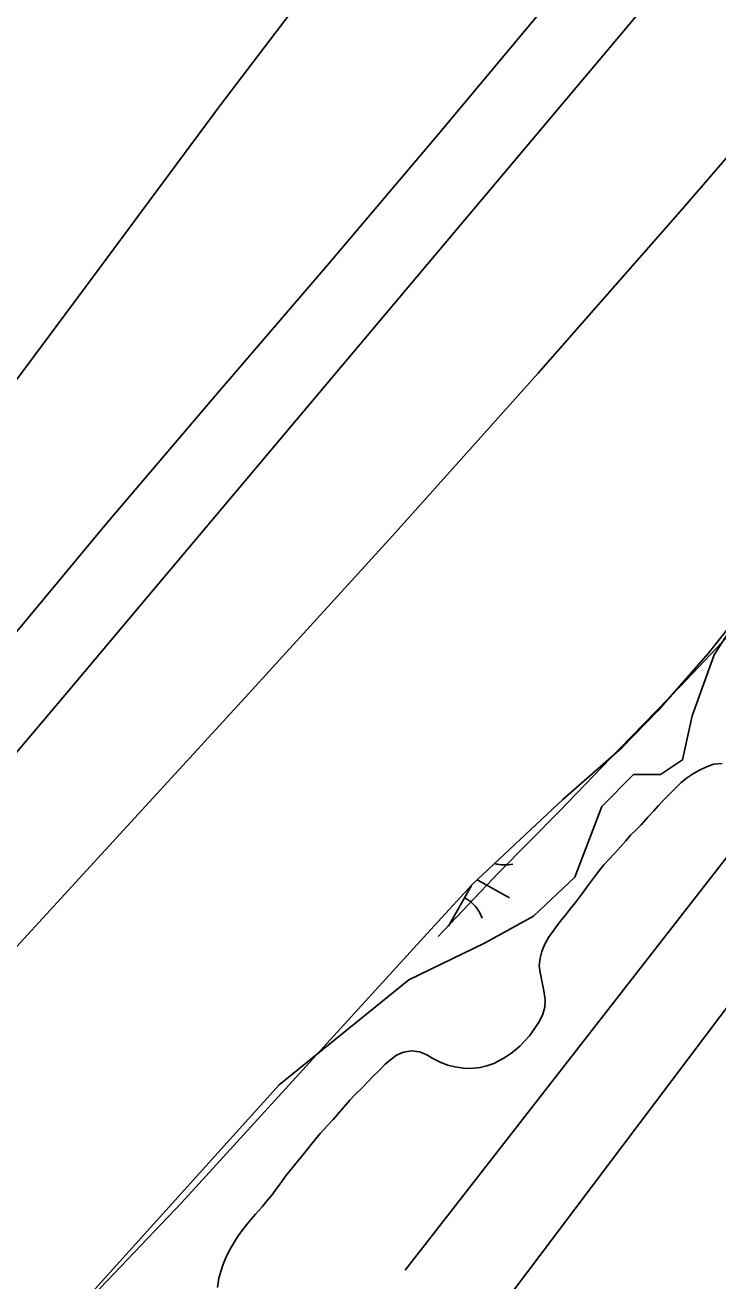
# Model space of a CAD drawing. Extents: x 3913936 to 3933962, y 195330 to 217741.
# Drawn here: x 3922799 to 3923117, y 199912 to 200489 of the extents above; entities that cross this region are included whole.
import ezdxf

# ---------------------------------------------------------------- set-up
doc = ezdxf.new("R2010")
doc.units = 0
for name, color, linetype in [('V-RIVR-EDGE', 7, 'Continuous'), ('V-RRAP-FSHR', 7, 'Continuous'), ('V-TOPO-DPTH', 7, 'Continuous'), ('V-TOPO-MINR', 7, 'Continuous'), ('V-TOPO-SHOR', 7, 'Continuous'), ('V-UTIL-LINE', 7, 'Continuous'), ('V-WETL-SWMP', 7, 'Continuous')]:
    doc.layers.add(name, color=color, linetype=linetype)

msp = doc.modelspace()

# ---------------------------------------------------------------- linework, layer by layer
at = {"layer": 'V-RIVR-EDGE'}
msp.add_lwpolyline([(3923413.52, 200590.76), (3923328.14, 200486.28), (3923292.19, 200418.88), (3923284.33, 200394.16), (3923225.91, 200337.99), (3923176.48, 200284.07), (3923157.38, 200254.86), (3923150.64, 200241.38), (3923131.55, 200224.53), (3923115.82, 200199.81), (3923105.71, 200171.73), (3923101.21, 200151.51), (3923091.1, 200144.77), (3923078.75, 200144.77), (3923064.14, 200130.16), (3923051.78, 200097.58), (3923032.69, 200079.61), (3923010.22, 200067.25), (3922975.39, 200050.4), (3922915.85, 200002.09), (3922760.82, 199830.21)], dxfattribs=at)
at = {"layer": 'V-RRAP-FSHR'}
msp.add_lwpolyline([(3923354.41, 200493.48), (3923330.62, 200461.33), (3923306.83, 200429.17), (3923282.85, 200397.16), (3923258.52, 200365.42), (3923234.18, 200333.67), (3923208.83, 200302.73), (3923182.44, 200272.68), (3923155.23, 200243.36), (3923127.68, 200214.36), (3923100.29, 200185.46), (3923072.29, 200156.64), (3923044.53, 200127.85), (3923016.74, 200099.77), (3922988.95, 200070.3)], dxfattribs=at)
at = {"layer": 'V-TOPO-DPTH'}
for points in [[(3922361.53, 199799.36), (3922529.74, 199978.99), (3922530.89, 199980.21), (3922533.22, 199982.63), (3922535.56, 199985.03), (3922536.69, 199986.28), (3922538.81, 199988.87), (3922633.99, 200113.31), (3922682.47, 200176.96), (3922730.76, 200240.75), (3922778.8, 200304.74), (3922826.65, 200368.87), (3922888.63, 200452.3), (3922926.71, 200502.72), (3922965.3, 200552.73), (3923004.68, 200602.13), (3923044.56, 200651.13), (3923123.14, 200746.12), (3923126.13, 200749.7), (3923128.14, 200752.08), (3923130.06, 200754.52), (3923886.98, 201642.64)], [(3923886.98, 201642.64), (3923130.06, 200754.52), (3923128.14, 200752.08), (3923126.13, 200749.7), (3923123.14, 200746.12), (3923044.56, 200651.13), (3923004.68, 200602.13), (3922965.3, 200552.73), (3922926.71, 200502.72), (3922888.63, 200452.3), (3922826.65, 200368.87), (3922778.8, 200304.74), (3922730.76, 200240.75), (3922682.47, 200176.96), (3922633.99, 200113.31), (3922538.81, 199988.87), (3922536.69, 199986.28), (3922535.56, 199985.03), (3922533.22, 199982.63), (3922530.89, 199980.21), (3922529.74, 199978.99), (3922361.53, 199799.36)], [(3923572.36, 200998.52), (3923503.91, 200907.2), (3923435.27, 200816.03), (3923326.2, 200671.67), (3923311.77, 200652.93), (3923297.12, 200634.37), (3923282.13, 200616.08), (3923266.93, 200597.97), (3923166.97, 200481.11), (3923101.22, 200405.05), (3923034.94, 200329.46), (3922967.87, 200254.57), (3922900.28, 200180.15), (3922705.27, 199967.65), (3922675.93, 199934.9), (3922647.14, 199901.69), (3922619.17, 199867.8), (3922591.73, 199833.44), (3922552.62, 199783.23), (3922506.1, 199723.37), (3922459.66, 199663.45), (3922413.34, 199603.44), (3922367.1, 199543.37), (3922084.4, 199175.27)], [(3922148.48, 199366.57), (3922552.04, 199898.75), (3922570.26, 199922.71), (3922588.51, 199946.64), (3922606.81, 199970.53), (3922625.15, 199994.39), (3922688.22, 200076.25), (3922736.83, 200138.24), (3922786.12, 200199.67), (3922836.45, 200260.25), (3922887.47, 200320.27), (3922938.76, 200380.07), (3922989.72, 200440.16), (3923040.17, 200500.67), (3923090.29, 200561.46), (3923185.73, 200678.2), (3923195.93, 200690.87), (3923206, 200703.64), (3923215.88, 200716.57), (3923225.63, 200729.59), (3923304.51, 200836.62), (3923353.97, 200902.94), (3923403.94, 200968.88)], [(3923403.94, 200968.88), (3923353.97, 200902.94), (3923304.51, 200836.62), (3923225.63, 200729.59), (3923215.88, 200716.57), (3923206, 200703.64), (3923195.93, 200690.87), (3923185.73, 200678.2), (3923090.29, 200561.46), (3923040.17, 200500.67), (3922989.72, 200440.16), (3922938.76, 200380.07), (3922887.47, 200320.27), (3922836.45, 200260.25), (3922786.12, 200199.67), (3922736.83, 200138.24), (3922688.22, 200076.25), (3922625.15, 199994.39), (3922606.81, 199970.53), (3922588.51, 199946.64), (3922570.26, 199922.71), (3922552.04, 199898.75), (3922148.48, 199366.57)]]:
    msp.add_lwpolyline(points, dxfattribs=at)
at = {"layer": 'V-TOPO-MINR'}
for points in [[(3922361.53, 199799.36), (3922529.74, 199978.99), (3922530.89, 199980.21), (3922533.22, 199982.63), (3922535.56, 199985.03), (3922536.69, 199986.28), (3922538.81, 199988.87), (3922633.99, 200113.31), (3922682.47, 200176.96), (3922730.76, 200240.75), (3922778.8, 200304.74), (3922826.65, 200368.87), (3922888.63, 200452.3), (3922926.71, 200502.72), (3922965.3, 200552.73), (3923004.68, 200602.13), (3923044.56, 200651.13), (3923123.14, 200746.12), (3923126.13, 200749.7), (3923128.14, 200752.08), (3923130.06, 200754.52), (3923886.98, 201642.64)], [(3922791.58, 200150.77), (3922819.12, 200183.45), (3922846.65, 200216.14), (3922874.16, 200248.85), (3923197.14, 200633.12), (3923216.84, 200656.77), (3923236.39, 200680.55), (3923255.73, 200704.5), (3923274.93, 200728.56), (3923293.99, 200752.74), (3923313.03, 200776.93), (3923332.03, 200801.15), (3923351.01, 200825.4), (3923855.49, 201471.09)], [(3922084.4, 199175.27), (3922367.1, 199543.37), (3922413.34, 199603.44), (3922459.66, 199663.45), (3922506.1, 199723.37), (3922552.62, 199783.23), (3922591.73, 199833.44), (3922619.17, 199867.8), (3922647.14, 199901.69), (3922675.93, 199934.9), (3922705.27, 199967.65), (3922900.28, 200180.15), (3922967.87, 200254.57), (3923034.94, 200329.46), (3923101.22, 200405.05), (3923166.97, 200481.11), (3923266.93, 200597.97), (3923282.13, 200616.08), (3923297.12, 200634.37), (3923311.77, 200652.93), (3923326.2, 200671.67), (3923435.27, 200816.03), (3923503.91, 200907.2), (3923572.36, 200998.52)], [(3922148.48, 199366.57), (3922552.04, 199898.75), (3922570.26, 199922.71), (3922588.51, 199946.64), (3922606.81, 199970.53), (3922625.15, 199994.39), (3922688.22, 200076.25), (3922736.83, 200138.24), (3922786.12, 200199.67), (3922836.45, 200260.25), (3922887.47, 200320.27), (3922938.76, 200380.07), (3922989.72, 200440.16), (3923040.17, 200500.67), (3923090.29, 200561.46), (3923185.73, 200678.2), (3923195.93, 200690.87), (3923206, 200703.64), (3923215.88, 200716.57), (3923225.63, 200729.59), (3923304.51, 200836.62), (3923353.97, 200902.94), (3923403.94, 200968.88)]]:
    msp.add_lwpolyline(points, dxfattribs=at)
at = {"layer": 'V-TOPO-SHOR'}
for points in [[(3922931.71, 199976.12), (3922934.64, 199979.67), (3922937.83, 199983.15), (3922940.6, 199986.1), (3922942.58, 199988.35), (3922945.51, 199991.82), (3922948.27, 199994.94), (3922950.6, 199997.46), (3922953.96, 200000.75), (3922956.38, 200003.27), (3922959.05, 200006.05), (3922961.73, 200008.73), (3922964.49, 200011.51), (3922967.17, 200013.77), (3922969.76, 200015.77), (3922972.95, 200017.07), (3922976.85, 200017.77), (3922980.31, 200017.18), (3922983.34, 200015.98), (3922986.46, 200014.17), (3922990.18, 200012.27), (3922993.39, 200011.16), (3922996.51, 200010.39), (3923000.58, 200009.71), (3923003.6, 200009.54), (3923008.27, 200009.99), (3923011.3, 200010.86), (3923014.5, 200011.91), (3923018.73, 200014.17), (3923021.67, 200016.08), (3923024.26, 200018.08), (3923026.59, 200020.08), (3923028.75, 200022.25), (3923030.9, 200024.68), (3923033.06, 200027.62), (3923035.12, 200030.92), (3923036.93, 200034.12), (3923037.87, 200037.85), (3923038.04, 200041.22), (3923037.42, 200045.37), (3923036.54, 200049.87), (3923035.75, 200053.67), (3923035.31, 200056.79), (3923035.73, 200060.33), (3923036.59, 200063.37), (3923037.79, 200066.48), (3923039.69, 200069.78), (3923042.02, 200073.16), (3923044.86, 200076.97), (3923047.27, 200080.01), (3923049.26, 200082.52), (3923052.45, 200086.6), (3923055.29, 200090.24), (3923057.96, 200094.05), (3923060.81, 200097.69), (3923063.22, 200100.9), (3923065.12, 200103.24), (3923067.53, 200105.93), (3923069.95, 200108.45), (3923072.88, 200111.66), (3923075.21, 200114.35), (3923077.37, 200116.86), (3923079.7, 200119.21), (3923082.2, 200121.72), (3923085.21, 200125.19), (3923087.98, 200128.14), (3923090.22, 200130.57), (3923092.46, 200133), (3923095.22, 200135.69), (3923097.73, 200138.2), (3923100.66, 200141.07), (3923102.99, 200143.06), (3923105.75, 200144.97), (3923108.69, 200146.71), (3923111.89, 200148.19), (3923115.52, 200149.5), (3923119.41, 200149.94)], [(3922887.43, 199908.86), (3922888.11, 199913.1), (3922889.05, 199916.22), (3922890, 199919.16), (3922891.54, 199922.97), (3922893.26, 199926.52), (3922895.07, 199929.47), (3922897.05, 199932.59), (3922899.12, 199935.54), (3922902.14, 199939.35), (3922904.98, 199942.65), (3922908, 199946.03), (3922910.5, 199949.07), (3922912.49, 199951.32), (3922914.73, 199954.53), (3922916.8, 199957.22), (3922918.69, 199959.99), (3922920.85, 199962.68), (3922923.35, 199965.71), (3922925.59, 199968.49), (3922928.18, 199971.7), (3922931.71, 199976.12)]]:
    msp.add_lwpolyline(points, dxfattribs=at)
at = {"layer": 'V-UTIL-LINE'}
for points in [[(3924418.51, 201773.34), (3922973.72, 199916.81)], [(3922166.91, 198676.44), (3922606.64, 199354.27), (3923719.03, 200830.83), (3923718.13, 200956.52)]]:
    msp.add_lwpolyline(points, dxfattribs=at)
at = {"layer": 'V-WETL-SWMP'}
for p, q in [((3923113.09, 200200.56), (3923133.93, 200226.95)), ((3923089.93, 200174.16), (3923113.09, 200200.56)), ((3923073.32, 200157.07), (3923089.93, 200174.16)), ((3923046.28, 200133.38), (3923073.32, 200157.07)), ((3923111.89, 200148.19), (3923108.69, 200146.71)), ((3923115.52, 200149.5), (3923111.89, 200148.19)), ((3923119.41, 200149.94), (3923115.52, 200149.5)), ((3923102.99, 200143.06), (3923100.66, 200141.07)), ((3923105.75, 200144.97), (3923102.99, 200143.06)), ((3923108.69, 200146.71), (3923105.75, 200144.97)), ((3923095.22, 200135.69), (3923092.46, 200133)), ((3923097.73, 200138.2), (3923095.22, 200135.69)), ((3923100.66, 200141.07), (3923097.73, 200138.2)), ((3923004.57, 200094.15), (3923046.28, 200133.38)), ((3923090.22, 200130.57), (3923087.98, 200128.14)), ((3923092.46, 200133), (3923090.22, 200130.57)), ((3923085.22, 200125.19), (3923082.2, 200121.72)), ((3923087.98, 200128.14), (3923085.22, 200125.19)), ((3923079.7, 200119.2), (3923077.37, 200116.86)), ((3923082.2, 200121.72), (3923079.7, 200119.2)), ((3923075.21, 200114.35), (3923072.88, 200111.66)), ((3923077.37, 200116.86), (3923075.21, 200114.35)), ((3923069.95, 200108.45), (3923067.53, 200105.93)), ((3923072.88, 200111.66), (3923069.95, 200108.45)), ((3923063.22, 200100.9), (3923060.81, 200097.7)), ((3923065.12, 200103.24), (3923063.22, 200100.9)), ((3923067.53, 200105.93), (3923065.12, 200103.24)), ((3923006.89, 200096.33), (3923021.66, 200088.03)), ((3923060.81, 200097.7), (3923057.96, 200094.05)), ((3922988.74, 200077.07), (3923004.57, 200094.15)), ((3923004.26, 200093.82), (3922993.72, 200075.06)), ((3923055.29, 200090.24), (3923052.45, 200086.6)), ((3923057.96, 200094.05), (3923055.29, 200090.24)), ((3923052.45, 200086.6), (3923049.26, 200082.52)), ((3923047.27, 200080.01), (3923044.86, 200076.97)), ((3923049.26, 200082.52), (3923047.27, 200080.01)), ((3922870.99, 199947.78), (3922988.74, 200077.07)), ((3923042.01, 200073.16), (3923039.69, 200069.78)), ((3923044.86, 200076.97), (3923042.01, 200073.16)), ((3923037.79, 200066.48), (3923036.59, 200063.36)), ((3923039.69, 200069.78), (3923037.79, 200066.48)), ((3923035.73, 200060.33), (3923035.31, 200056.79)), ((3923036.59, 200063.36), (3923035.73, 200060.33)), ((3923035.31, 200056.79), (3923035.75, 200053.67)), ((3923035.75, 200053.67), (3923036.54, 200049.87)), ((3923036.54, 200049.87), (3923037.42, 200045.37)), ((3923037.42, 200045.37), (3923038.04, 200041.22)), ((3923037.87, 200037.85), (3923036.93, 200034.12)), ((3923038.04, 200041.22), (3923037.87, 200037.85)), ((3923036.93, 200034.12), (3923035.12, 200030.92)), ((3923033.06, 200027.62), (3923030.9, 200024.68)), ((3923035.12, 200030.92), (3923033.06, 200027.62)), ((3923026.59, 200020.08), (3923024.26, 200018.08)), ((3923028.75, 200022.25), (3923026.59, 200020.08)), ((3923030.9, 200024.68), (3923028.75, 200022.25)), ((3922969.76, 200015.77), (3922967.17, 200013.77)), ((3922972.95, 200017.07), (3922969.76, 200015.77)), ((3922976.85, 200017.77), (3922972.95, 200017.07)), ((3922980.31, 200017.18), (3922976.85, 200017.77)), ((3922983.34, 200015.98), (3922980.31, 200017.18)), ((3922986.46, 200014.17), (3922983.34, 200015.98)), ((3922990.19, 200012.27), (3922986.46, 200014.17)), ((3923018.73, 200014.17), (3923014.5, 200011.91)), ((3923021.67, 200016.08), (3923018.73, 200014.17)), ((3923024.26, 200018.08), (3923021.67, 200016.08)), ((3922961.73, 200008.73), (3922959.06, 200006.05)), ((3922964.49, 200011.51), (3922961.73, 200008.73)), ((3922967.17, 200013.77), (3922964.49, 200011.51)), ((3922993.39, 200011.16), (3922990.19, 200012.27)), ((3922996.51, 200010.39), (3922993.39, 200011.16)), ((3923000.58, 200009.71), (3922996.51, 200010.39)), ((3923003.6, 200009.54), (3923000.58, 200009.71)), ((3923008.27, 200009.99), (3923003.6, 200009.54)), ((3923011.3, 200010.86), (3923008.27, 200009.99)), ((3923014.5, 200011.91), (3923011.3, 200010.86)), ((3922956.38, 200003.27), (3922953.96, 200000.75)), ((3922959.06, 200006.05), (3922956.38, 200003.27)), ((3922950.6, 199997.46), (3922948.27, 199994.94)), ((3922953.96, 200000.75), (3922950.6, 199997.46)), ((3922945.51, 199991.82), (3922942.58, 199988.35)), ((3922948.27, 199994.94), (3922945.51, 199991.82)), ((3922940.6, 199986.1), (3922937.83, 199983.14)), ((3922942.58, 199988.35), (3922940.6, 199986.1)), ((3922934.64, 199979.68), (3922931.71, 199976.12)), ((3922937.83, 199983.14), (3922934.64, 199979.68)), ((3922931.71, 199976.12), (3922928.18, 199971.7)), ((3922925.59, 199968.49), (3922923.35, 199965.71)), ((3922928.18, 199971.7), (3922925.59, 199968.49)), ((3922920.85, 199962.68), (3922918.69, 199959.99)), ((3922923.35, 199965.71), (3922920.85, 199962.68)), ((3922916.8, 199957.22), (3922914.73, 199954.53)), ((3922918.69, 199959.99), (3922916.8, 199957.22)), ((3922912.49, 199951.32), (3922910.5, 199949.07)), ((3922914.73, 199954.53), (3922912.49, 199951.32)), ((3922813.46, 199887.6), (3922870.99, 199947.78)), ((3922908, 199946.03), (3922904.98, 199942.65)), ((3922910.5, 199949.07), (3922908, 199946.03)), ((3922902.14, 199939.35), (3922899.12, 199935.54)), ((3922904.98, 199942.65), (3922902.14, 199939.35)), ((3922899.12, 199935.54), (3922897.05, 199932.59)), ((3922895.07, 199929.47), (3922893.26, 199926.52)), ((3922897.05, 199932.59), (3922895.07, 199929.47)), ((3922891.54, 199922.97), (3922890, 199919.16)), ((3922893.26, 199926.52), (3922891.54, 199922.97)), ((3922889.05, 199916.22), (3922888.11, 199913.1)), ((3922890, 199919.16), (3922889.05, 199916.22)), ((3922888.11, 199913.1), (3922887.43, 199908.86))]:
    msp.add_line(p, q, dxfattribs=at)
for centre, start, end in [((3923019.71, 200120.81), 254.1446, 281.42974), ((3922992.64, 200072.66), 19.88608, 61.42973)]:
    msp.add_arc(centre, 17.62, start, end, dxfattribs=at)

doc.saveas('drawing.dxf')
